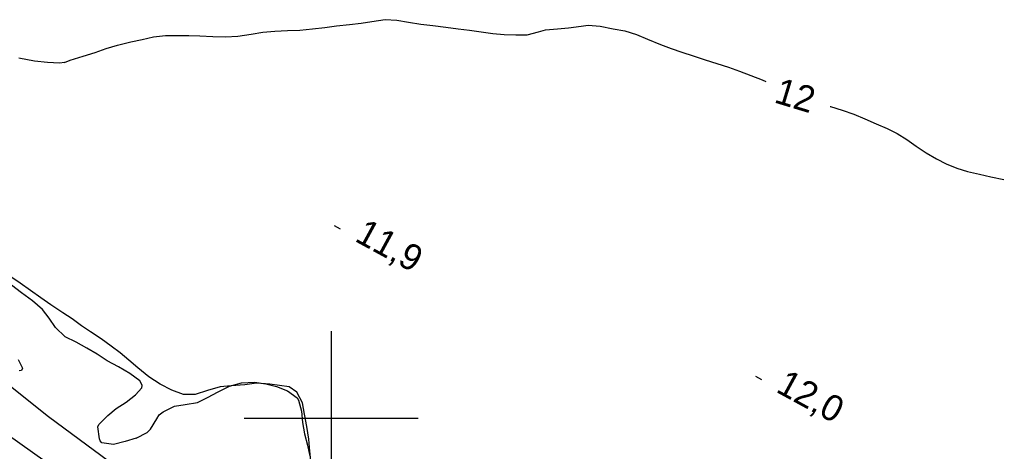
# Model space of a CAD drawing. Extents: x 219136 to 222520, y 5421589 to 5424530.
# Drawn here: x 221364.2 to 221476.8, y 5423596.2 to 5423645.8 of the extents above; entities that cross this region are included whole.
import ezdxf

# ---------------------------------------------------------------- set-up
doc = ezdxf.new("R2010")
doc.units = 0
for name, color, linetype in [('Level 19', 7, 'Continuous'), ('Level 2', 7, 'Continuous'), ('Level 3', 7, 'Continuous'), ('Level 61', 7, 'Continuous'), ('Level 7', 7, 'Continuous')]:
    doc.layers.add(name, color=color, linetype=linetype)

msp = doc.modelspace()

# ---------------------------------------------------------------- linework, layer by layer
at = {"layer": 'Level 19'}
for points in [[(221308.16, 5423630.42), (221321.81, 5423627.23), (221333.51, 5423622.97), (221344.35, 5423617.13), (221355.99, 5423609.35), (221367.5, 5423600.19), (221377.89, 5423592.47), (221388.18, 5423585.16), (221397.48, 5423579.26)], [(221396.73, 5423573.72), (221386.13, 5423581.81), (221374.38, 5423589.83), (221362.74, 5423598.11), (221350.84, 5423608.04), (221338.76, 5423615.61), (221327.89, 5423620.77), (221316.89, 5423623.99), (221307.52, 5423626.72)]]:
    msp.add_lwpolyline(points, dxfattribs=at)
at = {"layer": 'Level 2'}
for points in [[(221369.33, 5423640.88), (221369.98, 5423641.13), (221371.48, 5423641.59), (221372.85, 5423642.04), (221374.12, 5423642.47), (221375.41, 5423642.88), (221376.94, 5423643.27), (221378.24, 5423643.54), (221379.56, 5423643.81), (221380.93, 5423643.98), (221382.34, 5423643.99), (221383.6, 5423643.97), (221384.9, 5423643.94), (221386.38, 5423643.87), (221387.85, 5423643.83), (221389.27, 5423643.92), (221390.8, 5423644.13), (221392.13, 5423644.35), (221393.49, 5423644.49), (221394.95, 5423644.56), (221396.39, 5423644.61), (221397.82, 5423644.76), (221399.25, 5423644.92), (221400.61, 5423645.08), (221402.1, 5423645.24), (221403.42, 5423645.39), (221404.67, 5423645.58), (221406.2, 5423645.81), (221407.52, 5423645.73), (221408.87, 5423645.51), (221410.28, 5423645.3), (221411.68, 5423645.12), (221413.18, 5423644.93), (221414.58, 5423644.73), (221415.9, 5423644.59), (221417.25, 5423644.41), (221418.59, 5423644.2), (221419.89, 5423644.08), (221421.2, 5423644.04), (221422.52, 5423644.06), (221423.83, 5423644.41), (221424.62, 5423644.65), (221426, 5423644.73), (221427.26, 5423644.85), (221428.73, 5423645.04), (221429.55, 5423645.16), (221430.92, 5423645.04), (221432.4, 5423644.76), (221433.74, 5423644.51), (221435.09, 5423644.08), (221436.35, 5423643.55), (221437.84, 5423642.94), (221439.06, 5423642.5), (221440.32, 5423642.08), (221441.61, 5423641.64), (221442.97, 5423641.2), (221444.33, 5423640.77), (221445.68, 5423640.35), (221446.95, 5423639.88), (221448.22, 5423639.38), (221449.53, 5423638.88), (221449.95, 5423638.7)], [(221369.33, 5423640.88), (221368.75, 5423640.81), (221367.36, 5423640.86), (221365.88, 5423641.03), (221364.06, 5423641.37)], [(221457.36, 5423635.81), (221457.4, 5423635.8), (221458.73, 5423635.38), (221460.09, 5423634.92), (221461.35, 5423634.41), (221462.64, 5423633.82), (221463.93, 5423633.28), (221465.08, 5423632.72), (221466.17, 5423632.02), (221467.24, 5423631.24), (221468.39, 5423630.5), (221469.58, 5423629.81), (221470.71, 5423629.24), (221471.94, 5423628.73), (221473.15, 5423628.35), (221474.53, 5423628.03), (221475.84, 5423627.73), (221477.32, 5423627.41)], [(221377.58, 5423597.7), (221376.28, 5423597.3), (221374.96, 5423596.96), (221373.61, 5423597.16), (221373.44, 5423597.37), (221373.33, 5423597.62), (221373.17, 5423599), (221373.27, 5423599.24), (221374.32, 5423600.28), (221375.28, 5423601.08), (221376.42, 5423601.81), (221377.5, 5423602.66), (221378.22, 5423603.47), (221378.26, 5423603.73), (221378.15, 5423604.02), (221377.97, 5423604.27), (221376.83, 5423605.11), (221375.54, 5423605.9), (221374.24, 5423606.56), (221373.07, 5423607.33), (221371.9, 5423608.05), (221370.66, 5423608.71), (221369.39, 5423609.35), (221368.28, 5423610.4), (221367.57, 5423611.5), (221366.79, 5423612.49), (221365.63, 5423613.46), (221364.39, 5423614.41), (221363.22, 5423615.27)], [(221363.98, 5423606.75), (221364.5, 5423605.72), (221364.38, 5423605.47), (221364.12, 5423605.42)], [(221377.58, 5423597.7), (221378.82, 5423598.34), (221379.23, 5423598.71), (221379.94, 5423599.9), (221380.22, 5423600.38), (221380.66, 5423600.72), (221381.96, 5423601.35), (221383.21, 5423601.56), (221384.61, 5423601.8), (221385.76, 5423602.37), (221386.98, 5423603), (221388.3, 5423603.67), (221389.66, 5423604.06), (221391.17, 5423604.13), (221392.47, 5423603.92), (221393.71, 5423603.61), (221394.96, 5423603.11), (221396.09, 5423602.32), (221396.24, 5423602.06), (221396.57, 5423600.81), (221396.67, 5423599.5), (221396.93, 5423598.2), (221397.28, 5423596.88), (221397.55, 5423595.62)]]:
    msp.add_lwpolyline(points, dxfattribs=at)
at = {"layer": 'Level 3'}
for p, q in [((221400.33, 5423622.15), (221401.03, 5423621.76)), ((221448.76, 5423604.82), (221449.46, 5423604.42))]:
    msp.add_line(p, q, dxfattribs=at)
at = {"layer": 'Level 61'}
for points in [[(221400, 5423610), (221400, 5423600), (221400, 5423590)], [(221390, 5423600), (221400, 5423600), (221410, 5423600)]]:
    msp.add_lwpolyline(points, dxfattribs=at)
at = {"layer": 'Level 7'}
for points in [[(221367.74, 5423613.03), (221366.59, 5423613.83), (221365.41, 5423614.68), (221364.22, 5423615.5), (221363.05, 5423616.3)], [(221397.7, 5423594.75), (221397.55, 5423596.19), (221397.41, 5423597.59), (221397.19, 5423599.03), (221396.92, 5423600.45), (221396.67, 5423601.75), (221396.04, 5423602.96), (221395.16, 5423603.59), (221392.94, 5423603.88), (221391.39, 5423604), (221390.04, 5423603.82), (221388.49, 5423603.7), (221387.23, 5423603.58), (221385.75, 5423603.18), (221384.36, 5423602.7), (221383, 5423602.72), (221381.66, 5423603.21), (221380.32, 5423603.91), (221379.02, 5423604.74), (221377.74, 5423605.79), (221376.71, 5423606.64), (221375.72, 5423607.48), (221374.69, 5423608.25), (221373.54, 5423609.09), (221372.33, 5423609.93), (221371.27, 5423610.62), (221370.21, 5423611.4), (221369.15, 5423612.09), (221367.74, 5423613.03)]]:
    msp.add_lwpolyline(points, dxfattribs=at)

# ---------------------------------------------------------------- texts
at = {"layer": 'Level 2'}
msp.add_text('12', height=3, rotation=343.1264, dxfattribs=at).set_placement((221450.79, 5423636.32))
at = {"layer": 'Level 3'}
for s, p in [('11,9', (221402.57, 5423620.41)), ('12,0', (221451, 5423603.07))]:
    msp.add_text(s, height=3, rotation=331.383, dxfattribs=at).set_placement(p)

doc.saveas('drawing.dxf')
